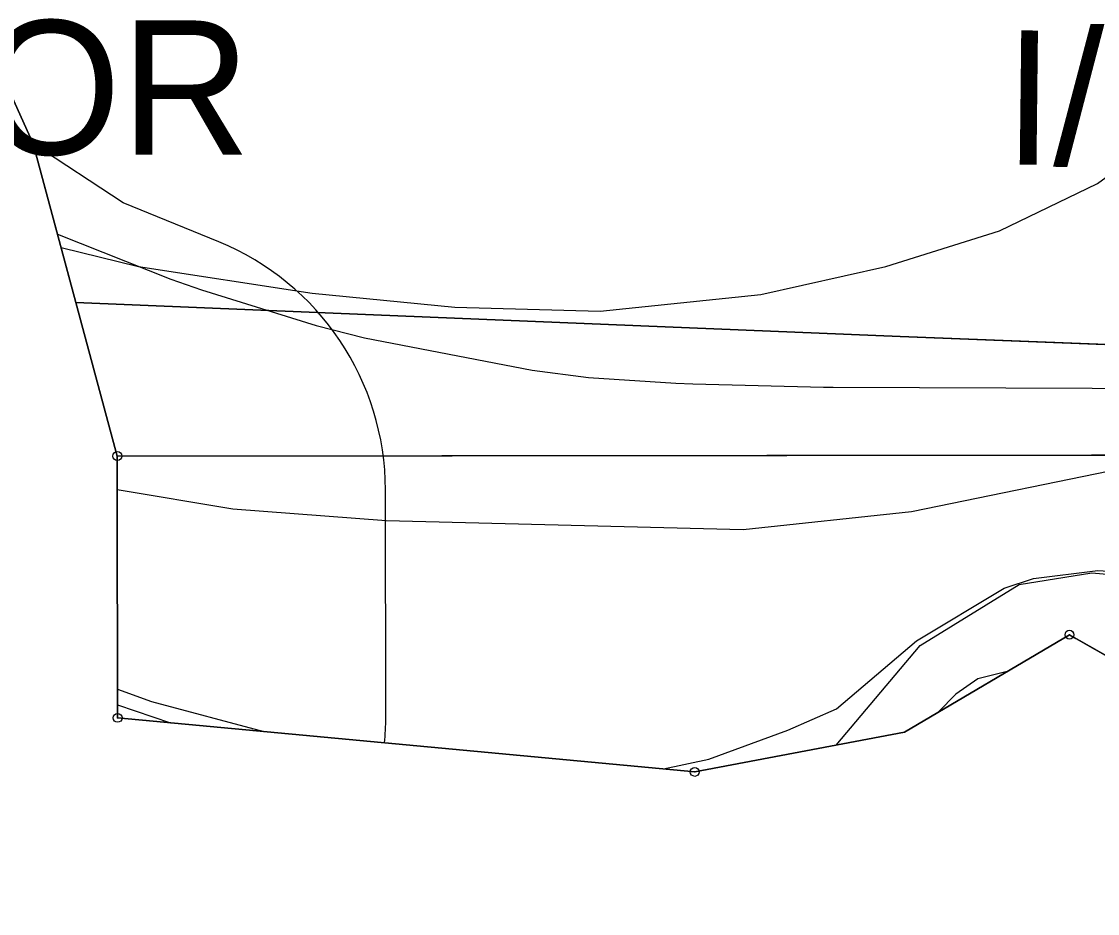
# Model space of a CAD drawing. Extents: x -706130 to -698555, y -971544 to -967260.
# Drawn here: x -705858.1 to -705737.7, y -969679 to -969579.3 of the extents above; entities that cross this region are included whole.
import ezdxf

# ---------------------------------------------------------------- set-up
doc = ezdxf.new("R2010")
doc.units = 0
for name, color, linetype in [('BPEJ hranice S', 7, 'Continuous'), ('BPEJ I-II trida ochrany S', 7, 'Continuous'), ('Hranice řešeného území', 7, 'Continuous'), ('KN_Hranice obce', 7, 'Continuous'), ('KN_Hranice_katastrální území', 7, 'Continuous'), ('KN_Hranice_parcel', 7, 'Continuous'), ('KN_Polygon parcely', 7, 'Continuous'), ('KN_POZEMKY_2_ORNA PUDA', 7, 'Continuous'), ('KN_POZEMKY_7_TTP', 7, 'Continuous'), ('KN_Značky bodu BP', 7, 'Continuous'), ('Komunikace popis smery a sipky', 7, 'Continuous'), ('Komunikace popis trid a kategorie popis N', 7, 'Continuous'), ('Koridor silnicni_D03_silnice I tridy N', 7, 'Continuous'), ('Koridor silnicni_D03_silnice I tridy srafy N', 7, 'Continuous'), ('OP dráhy', 7, 'Continuous'), ('OP lesa 30 m', 7, 'Continuous'), ('OP silnic S', 7, 'Continuous'), ('Plochy zemědělské všeobecné CELEK S', 7, 'Continuous'), ('Povodi vodniho toku S', 7, 'Continuous'), ('Regulační bloky v krajině S', 7, 'Continuous'), ('VPS dopravni infrastruktury_obrys N', 7, 'Continuous'), ('VPS dopravni infrastruktury_plochy N', 7, 'Continuous'), ('VÝŠKOPIS_vrstevnice doplňková', 7, 'Continuous'), ('VÝŠKOPIS_vrstevnice hlavní', 7, 'Continuous'), ('VÝŠKOPIS_vrstevnice zesílená', 7, 'Continuous'), ('Zábory hodnocené - koridory', 7, 'Continuous'), ('Záplavové území stanovene S', 7, 'Continuous')]:
    doc.layers.add(name, color=color, linetype=linetype)

msp = doc.modelspace()

# ---------------------------------------------------------------- linework, layer by layer
at = {"layer": 'BPEJ hranice S'}
msp.add_line((-705740.14, -969648.27), (-705687.4, -969678.25), dxfattribs=at)
for points in [[(-705923.79, -969513.33), (-705918, -969517.26), (-705903.89, -969529.84), (-705882.7, -969548.73), (-705862.83, -969579.64), (-705856.81, -969592.97), (-705847.39, -969627.87), (-705847.39, -969631.7), (-705847.36, -969657.14), (-705782.79, -969663.18), (-705759.32, -969658.73), (-705740.87, -969647.85), (-705740.14, -969648.27)], [(-705740.14, -969648.27), (-705740.14, -969648.27), (-705687.4, -969678.25), (-705682.62, -969678.31), (-705682.62, -969678.31)], [(-705687.4, -969678.25), (-705740.14, -969648.27), (-705740.14, -969648.27)]]:
    msp.add_lwpolyline(points, dxfattribs=at)
at = {"layer": 'BPEJ I-II trida ochrany S'}
for p, q in [((-705862.83, -969579.64), (-705856.81, -969592.97)), ((-705856.81, -969592.97), (-705847.39, -969627.87)), ((-705740.87, -969647.85), (-705740.14, -969648.27)), ((-705740.14, -969648.27), (-705740.14, -969648.27)), ((-705740.14, -969648.27), (-705687.4, -969678.25))]:
    msp.add_line(p, q, dxfattribs=at)
msp.add_lwpolyline([(-705847.39, -969627.87), (-705847.39, -969631.7), (-705847.36, -969657.14), (-705782.79, -969663.18), (-705759.32, -969658.73), (-705740.87, -969647.85)], dxfattribs=at)
at = {"layer": 'Hranice řešeného území'}
msp.add_lwpolyline([(-705687.4, -969678.25), (-705740.87, -969647.85), (-705759.32, -969658.73), (-705782.79, -969663.18), (-705847.36, -969657.14), (-705847.39, -969631.7), (-705847.39, -969627.87), (-705856.81, -969592.97), (-705862.83, -969579.64), (-705882.7, -969548.73), (-705903.89, -969529.84), (-705918, -969517.26), (-705923.79, -969513.33), (-705937.34, -969504.15), (-705941.55, -969501.3), (-705951.67, -969494.05), (-705956.66, -969481.18)], dxfattribs=at)
at = {"layer": 'KN_Hranice obce'}
msp.add_lwpolyline([(-705956.66, -969481.18), (-705951.67, -969494.05), (-705941.55, -969501.3), (-705937.34, -969504.15), (-705923.79, -969513.33), (-705918, -969517.26), (-705903.89, -969529.84), (-705882.7, -969548.73), (-705862.83, -969579.64), (-705856.81, -969592.97), (-705847.39, -969627.87), (-705847.39, -969631.7), (-705847.36, -969657.14), (-705782.79, -969663.18), (-705759.32, -969658.73), (-705740.87, -969647.85), (-705687.4, -969678.25)], dxfattribs=at)
at = {"layer": 'KN_Hranice_katastrální území'}
msp.add_lwpolyline([(-705956.66, -969481.18), (-705951.67, -969494.05), (-705941.55, -969501.3), (-705937.34, -969504.15), (-705923.79, -969513.33), (-705918, -969517.26), (-705903.89, -969529.84), (-705882.7, -969548.73), (-705862.83, -969579.64), (-705856.81, -969592.97), (-705847.39, -969627.87), (-705847.39, -969631.7), (-705847.36, -969657.14), (-705782.79, -969663.18), (-705759.32, -969658.73), (-705740.87, -969647.85), (-705687.4, -969678.25)], dxfattribs=at)
at = {"layer": 'KN_Hranice_parcel'}
for p, q in [((-705847.39, -969627.87), (-705593.1, -969627.63)), ((-705847.39, -969627.87), (-705847.39, -969631.7)), ((-705847.39, -969631.7), (-705847.36, -969657.14)), ((-705759.32, -969658.73), (-705740.87, -969647.85))]:
    msp.add_line(p, q, dxfattribs=at)
for points in [[(-705882.7, -969548.73), (-705862.83, -969579.64), (-705856.81, -969592.97), (-705847.39, -969627.87)], [(-705740.87, -969647.85), (-705687.4, -969678.25), (-705623.83, -969679.01), (-705593.1, -969627.63)], [(-705847.36, -969657.14), (-705782.79, -969663.18), (-705759.32, -969658.73)]]:
    msp.add_lwpolyline(points, dxfattribs=at)
at = {"layer": 'KN_Polygon parcely'}
for points in [[(-705480.64, -969625.23), (-705434.89, -969632.73), (-705401.38, -969643.36), (-705390.94, -969633.83), (-705362.98, -969604.25), (-705347.81, -969580.06), (-705357.51, -969579.12), (-705551.76, -969579.02), (-705765.75, -969577.73), (-705800.04, -969575.55), (-705821.47, -969570.79), (-705834.84, -969565.35), (-705860.02, -969551.46), (-705883.64, -969534.42), (-705897.3, -969526.11), (-705911.46, -969518.58), (-705918, -969517.26), (-705903.89, -969529.84), (-705882.7, -969548.73), (-705862.83, -969579.64), (-705856.81, -969592.97), (-705847.39, -969627.87), (-705593.1, -969627.63)], [(-705759.32, -969658.73), (-705740.87, -969647.85), (-705687.4, -969678.25), (-705623.83, -969679.01), (-705593.1, -969627.63), (-705847.39, -969627.87), (-705847.39, -969631.7), (-705847.36, -969657.14), (-705782.79, -969663.18)]]:
    msp.add_lwpolyline(points, close=True, dxfattribs=at)
at = {"layer": 'KN_POZEMKY_2_ORNA PUDA'}
for p, q in [((-705856.81, -969592.97), (-705862.83, -969579.64)), ((-705847.39, -969627.87), (-705856.81, -969592.97)), ((-705593.1, -969627.63), (-705847.39, -969627.87))]:
    msp.add_line(p, q, dxfattribs=at)
at = {"layer": 'KN_POZEMKY_7_TTP'}
for p, q in [((-705847.39, -969627.87), (-705593.1, -969627.63)), ((-705847.39, -969631.7), (-705847.39, -969627.87)), ((-705847.36, -969657.14), (-705847.39, -969631.7)), ((-705740.87, -969647.85), (-705759.32, -969658.73)), ((-705687.4, -969678.25), (-705740.87, -969647.85)), ((-705782.79, -969663.18), (-705847.36, -969657.14)), ((-705759.32, -969658.73), (-705782.79, -969663.18))]:
    msp.add_line(p, q, dxfattribs=at)
at = {"layer": 'KN_Značky bodu BP'}
for centre, radius in [((-705856.81, -969592.97), 0.5), ((-705856.81, -969592.97), 0.0303), ((-705847.39, -969627.87), 0.5), ((-705847.39, -969627.87), 0.0303), ((-705740.87, -969647.85), 0.5), ((-705740.87, -969647.85), 0.0303), ((-705847.36, -969657.14), 0.5), ((-705847.36, -969657.14), 0.0303), ((-705782.79, -969663.18), 0.5), ((-705782.79, -969663.18), 0.0303)]:
    msp.add_circle(centre, radius, dxfattribs=at)
at = {"layer": 'Koridor silnicni_D03_silnice I tridy N'}
msp.add_lwpolyline([(-705723.29, -969615.93), (-705759.8, -969614.49), (-705818.74, -969612.07), (-705852.02, -969610.71), (-705856.81, -969592.97), (-705862.83, -969579.64), (-705882.7, -969548.73), (-705903.89, -969529.84), (-705918, -969517.26), (-705923.79, -969513.33), (-705931.09, -969508.38), (-705930.99, -969508.38), (-705917.39, -969508.62), (-705902.87, -969508.95), (-705887.1, -969509.39), (-705869.47, -969509.98), (-705848.44, -969510.77), (-705814.64, -969512.15), (-705755.79, -969514.57), (-705719.49, -969516)], dxfattribs=at)
at = {"layer": 'Koridor silnicni_D03_silnice I tridy srafy N'}
for points in [[(-705931.09, -969508.38), (-705923.79, -969513.33), (-705918, -969517.26), (-705903.89, -969529.84), (-705882.7, -969548.73), (-705862.83, -969579.64), (-705856.81, -969592.97), (-705852.02, -969610.71)], [(-705852.02, -969610.71), (-705818.74, -969612.07), (-705759.8, -969614.49), (-705723.29, -969615.93), (-705692.75, -969617.05), (-705665.54, -969617.98), (-705658.4, -969618.21), (-705658.39, -969618.21)]]:
    msp.add_lwpolyline(points, dxfattribs=at)
at = {"layer": 'OP dráhy'}
msp.add_lwpolyline([(-705847.36, -969655.68), (-705841.45, -969657.69)], dxfattribs=at)
at = {"layer": 'OP lesa 30 m'}
msp.add_line((-705817.36, -969657.1), (-705817.39, -969631.66), dxfattribs=at)
msp.add_line((-705817.36, -969657.1), (-705817.39, -969631.66), dxfattribs=at)
msp.add_lwpolyline([(-705836.04, -969603.93), (-705846.75, -969599.55), (-705856.83, -969592.92)], dxfattribs=at)
msp.add_lwpolyline([(-705836.04, -969603.93), (-705846.75, -969599.55), (-705856.83, -969592.92)], dxfattribs=at)
for centre, start, end in [((-705847.39, -969631.7), 0.0676, 67.7726), ((-705847.39, -969631.7), 0.0676, 67.7726), ((-705847.36, -969657.14), 354.656, 0.0676)]:
    msp.add_arc(centre, 30, start, end, dxfattribs=at)
at = {"layer": 'OP silnic S'}
msp.add_lwpolyline([(-705854.08, -969603.08), (-705841.4, -969608.08), (-705837.96, -969609.29), (-705825.15, -969613.29), (-705819.74, -969614.65), (-705800.99, -969618.28), (-705794.67, -969619.09), (-705784.91, -969619.71), (-705783, -969619.79), (-705768.37, -969620.16), (-705767.29, -969620.18), (-705680.41, -969620.5), (-705378.04, -969622.05)], dxfattribs=at)
at = {"layer": 'Plochy zemědělské všeobecné CELEK S'}
for p, q in [((-705862.83, -969579.64), (-705856.81, -969592.97)), ((-705856.81, -969592.97), (-705847.39, -969627.87)), ((-705847.39, -969627.87), (-705847.39, -969631.7)), ((-705847.39, -969631.7), (-705847.36, -969657.14)), ((-705759.32, -969658.73), (-705740.87, -969647.85)), ((-705740.87, -969647.85), (-705687.4, -969678.25)), ((-705847.36, -969657.14), (-705782.79, -969663.18)), ((-705782.79, -969663.18), (-705759.32, -969658.73))]:
    msp.add_line(p, q, dxfattribs=at)
at = {"layer": 'Povodi vodniho toku S'}
msp.add_lwpolyline([(-705956.66, -969481.18), (-705951.67, -969494.05), (-705941.55, -969501.3), (-705937.34, -969504.15), (-705923.79, -969513.33), (-705918, -969517.26), (-705903.89, -969529.84), (-705882.7, -969548.73), (-705862.83, -969579.64), (-705856.81, -969592.97), (-705847.39, -969627.87), (-705847.39, -969631.7), (-705847.36, -969657.14), (-705782.79, -969663.18), (-705759.32, -969658.73), (-705740.87, -969647.85), (-705687.4, -969678.25)], dxfattribs=at)
at = {"layer": 'Regulační bloky v krajině S'}
for p, q in [((-705862.83, -969579.64), (-705856.81, -969592.97)), ((-705856.81, -969592.97), (-705847.39, -969627.87)), ((-705847.39, -969627.87), (-705847.39, -969631.7)), ((-705847.39, -969631.7), (-705847.36, -969657.14)), ((-705759.32, -969658.73), (-705740.87, -969647.85)), ((-705740.87, -969647.85), (-705687.4, -969678.25)), ((-705847.36, -969657.14), (-705782.79, -969663.18)), ((-705782.79, -969663.18), (-705759.32, -969658.73))]:
    msp.add_line(p, q, dxfattribs=at)
at = {"layer": 'VPS dopravni infrastruktury_obrys N'}
msp.add_line((-705759.8, -969614.49), (-705723.29, -969615.93), dxfattribs=at)
for points in [[(-705903.89, -969529.84), (-705882.7, -969548.73), (-705862.83, -969579.64), (-705856.81, -969592.97), (-705852.02, -969610.71)], [(-705852.02, -969610.71), (-705818.74, -969612.07), (-705759.8, -969614.49)]]:
    msp.add_lwpolyline(points, dxfattribs=at)
at = {"layer": 'VPS dopravni infrastruktury_plochy N'}
msp.add_line((-705759.8, -969614.49), (-705723.29, -969615.93), dxfattribs=at)
for points in [[(-705903.89, -969529.84), (-705882.7, -969548.73), (-705862.83, -969579.64), (-705856.81, -969592.97), (-705852.02, -969610.71)], [(-705852.02, -969610.71), (-705818.74, -969612.07), (-705759.8, -969614.49)]]:
    msp.add_lwpolyline(points, dxfattribs=at)
at = {"layer": 'VÝŠKOPIS_vrstevnice doplňková'}
msp.add_lwpolyline([(-705766.98, -969660.18), (-705757.56, -969649.07), (-705746.5, -969642.23), (-705738.35, -969640.92), (-705728.6, -969641.79), (-705719.43, -969646.73), (-705709.97, -969655.46)], dxfattribs=at)
at = {"layer": 'VÝŠKOPIS_vrstevnice hlavní'}
for points in [[(-705853.68, -969604.57), (-705845.01, -969606.67), (-705825.6, -969609.67), (-705809.62, -969611.24), (-705793.36, -969611.67), (-705775.38, -969609.81), (-705761.4, -969606.67), (-705748.7, -969602.68), (-705737.72, -969597.4), (-705729.3, -969591.27), (-705722.88, -969583.56), (-705719.4, -969578.6)], [(-705786.27, -969662.85), (-705781.22, -969661.75), (-705772.37, -969658.5), (-705766.95, -969656.15), (-705757.99, -969648.53), (-705748.19, -969642.64), (-705744.89, -969641.56), (-705737.71, -969640.66), (-705733.01, -969640.97), (-705728.09, -969641.51)], [(-705847.36, -969653.92), (-705843.58, -969655.33), (-705830.98, -969658.67)]]:
    msp.add_lwpolyline(points, dxfattribs=at)
at = {"layer": 'VÝŠKOPIS_vrstevnice zesílená'}
msp.add_lwpolyline([(-705847.39, -969631.6), (-705834.45, -969633.78), (-705817.33, -969635.07), (-705777.38, -969636.07), (-705758.55, -969634.07), (-705733.44, -969628.93)], dxfattribs=at)
at = {"layer": 'Zábory hodnocené - koridory'}
msp.add_lwpolyline([(-705723.29, -969615.93), (-705759.8, -969614.49), (-705818.74, -969612.07), (-705852.02, -969610.71), (-705856.81, -969592.97), (-705862.83, -969579.64), (-705882.7, -969548.73), (-705903.89, -969529.84), (-705918, -969517.26), (-705923.79, -969513.33), (-705931.09, -969508.38), (-705930.99, -969508.38), (-705917.39, -969508.62), (-705902.87, -969508.95), (-705887.1, -969509.39), (-705869.47, -969509.98), (-705848.44, -969510.77), (-705814.64, -969512.15), (-705755.79, -969514.57), (-705719.49, -969516)], dxfattribs=at)
at = {"layer": 'Záplavové území stanovene S'}
msp.add_lwpolyline([(-705747.85, -969651.97), (-705751.12, -969652.79), (-705753.6, -969654.5), (-705755.51, -969656.48)], dxfattribs=at)

# ---------------------------------------------------------------- texts
at = {"layer": 'Komunikace popis smery a sipky'}
msp.add_text('NOVÝ BOR', height=15, dxfattribs=at).set_placement((-705938.37, -969594.17))
at = {"layer": 'Komunikace popis trid a kategorie popis N'}
msp.add_text('I/13  ', height=15, rotation=359.3711, dxfattribs=at).set_placement((-705748.28, -969595.26))

doc.saveas('drawing.dxf')
